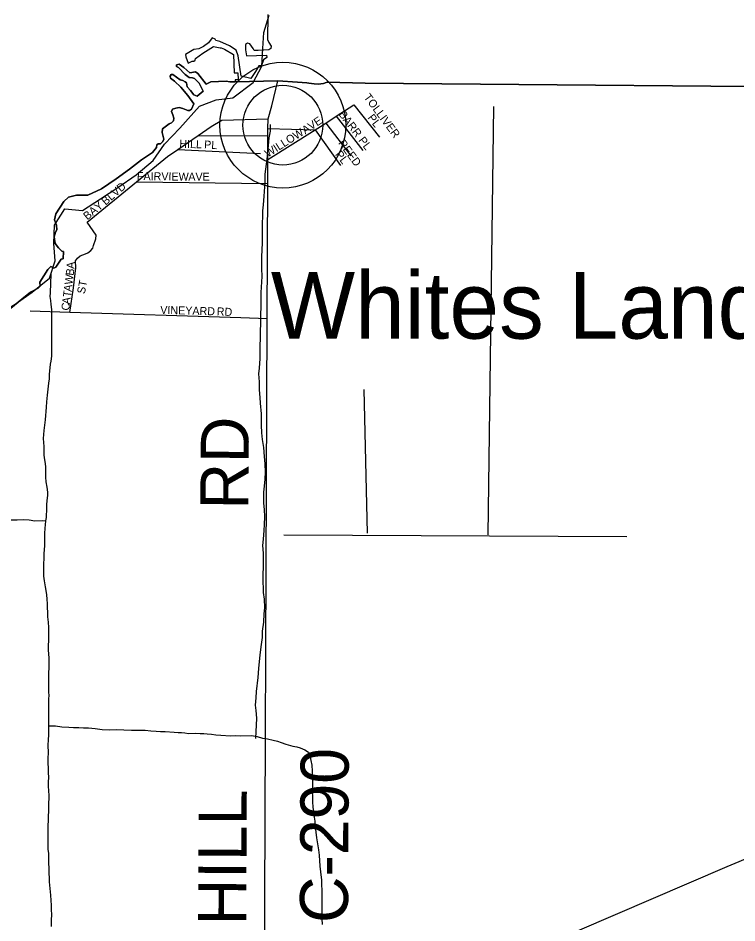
# Model space of a CAD drawing. Extents: x 1588073 to 2013523, y 1090242 to 1357120.
# Drawn here: x 1856783 to 1861270, y 1244729 to 1250380 of the extents above; entities that cross this region are included whole.
import ezdxf

# ---------------------------------------------------------------- set-up
doc = ezdxf.new("R2010")
doc.units = 0
for name, color, linetype in [('GM_X_Adjacent_County', 7, 'Continuous'), ('GM_X_County', 7, 'Continuous'), ('GM_X_County_Road', 7, 'Continuous'), ('GM_X_County_Road_Text', 7, 'Continuous'), ('GM_X_Major_Lake', 7, 'Continuous'), ('GM_X_Minor_River', 7, 'Continuous'), ('GM_X_Township', 7, 'Continuous'), ('GM_X_Township_Subdivision', 7, 'Continuous'), ('GM_X_Township_Subdivision_Text', 7, 'Continuous'), ('GM_X_Unincorporated', 7, 'Continuous'), ('GM_X_Unincorporated_Location', 7, 'Continuous'), ('GM_X_Unincorporated_Text', 7, 'Continuous'), ('GM_X_US_Route', 7, 'Continuous')]:
    doc.layers.add(name, color=color, linetype=linetype)

msp = doc.modelspace()

# ---------------------------------------------------------------- linework, layer by layer
at = {"layer": 'GM_X_Adjacent_County'}
msp.add_lwpolyline([(1858340.9, 1250402.6), (1858340, 1250245.2), (1858347.2, 1250226.4), (1858362.5, 1250204.8), (1858360.7, 1250189.5), (1858348.1, 1250182.3), (1858280.7, 1250176.9), (1858256.4, 1250176.9), (1858251, 1250189.5), (1858229.4, 1250219.2), (1858215, 1250222.8), (1858203.3, 1250215.6), (1858203.3, 1250182.3), (1858209.6, 1250143.6), (1858333.7, 1250149), (1858335.5, 1250133.7), (1858315.8, 1250119.3), (1858301.7, 1250083.7), (1858286.1, 1250081.6), (1858264.5, 1250046.5), (1858234.8, 1250003.3), (1858175.6, 1250016.6), (1858155.7, 1250143.6), (1858144.9, 1250180.5), (1858103.5, 1250206.6), (1858042.4, 1250233.6), (1858017.2, 1250240.7), (1858013.6, 1250248.8), (1857994.7, 1250256.9), (1857970.4, 1250224.6), (1857939.8, 1250202.1), (1857910.2, 1250188.6), (1857880.5, 1250183.2), (1857828.3, 1250151.7), (1857829.2, 1250138.2), (1857845.4, 1250098.7), (1857868.8, 1250110.4), (1857880.5, 1250110.4), (1857887.7, 1250117.5), (1857890.4, 1250126.5), (1857935.3, 1250161.6), (1858002.8, 1250202.1), (1858045.1, 1250194.9), (1858051.4, 1250194.9), (1858072, 1250186.8), (1858127.8, 1250153.5), (1858131.4, 1250038.4), (1858154.8, 1250037.5), (1858156.6, 1249993.4), (1858138.6, 1249994.3), (1858138.6, 1249981.8), (1858403.8, 1249987.9), (1858527.2, 1249979.6), (1858584.3, 1249974.5), (1858598.4, 1249972.5), (1858631.5, 1249968.6), (1858659.4, 1249967.4), (1858673.3, 1249968.3), (1858689.8, 1249971.2), (1858705.2, 1249976.7), (1858712.8, 1249980.3), (1858948.5, 1249974.3), (1865662.7, 1249914.9)], dxfattribs=at)
at = {"layer": 'GM_X_County'}
msp.add_lwpolyline([(1856737.4, 1248568.8), (1856805.6, 1248625), (1856859.7, 1248667.2), (1856908.6, 1248693), (1856921.3, 1248705.7), (1856919.5, 1248731), (1856968.4, 1248808.9), (1856987.4, 1248827.9), (1857006.4, 1248818.8), (1857019.1, 1248823.4), (1857052.5, 1248874.1), (1857064.3, 1248876.8), (1857067, 1248922.9), (1857055.3, 1248924.7), (1857034.4, 1248944.7), (1857015, 1248972), (1857008.6, 1249014.5), (1857017.2, 1249042.4), (1857024.5, 1249057.8), (1857021.8, 1249085.9), (1857010.9, 1249119.3), (1857019.1, 1249158.3), (1857068.8, 1249234.3), (1857097.8, 1249262.4), (1857147.6, 1249275), (1857219.1, 1249273.2), (1857303.3, 1249313), (1857394.7, 1249375.5), (1857478.9, 1249437), (1857552.2, 1249494.1), (1857621, 1249541.1), (1857647.2, 1249571), (1857649, 1249588.2), (1857657.2, 1249594.5), (1857672.6, 1249594.5), (1857686.1, 1249609.9), (1857691.6, 1249624.4), (1857681.6, 1249666), (1857683.4, 1249688.7), (1857726.9, 1249719.4), (1857739.5, 1249725.8), (1857753.1, 1249737.6), (1857755.8, 1249754.7), (1857748.6, 1249774.7), (1857739.5, 1249797.3), (1857745.9, 1249811.8), (1857768.5, 1249816.3), (1857789.3, 1249821.7), (1857811.9, 1249814.5), (1857841.8, 1249802.7), (1857851.8, 1249802.7), (1857865.1, 1249811.3), (1857879.8, 1249844.1), (1857841.8, 1249895.4), (1857799.6, 1249949.4), (1857759.1, 1249985.3), (1857733.9, 1250004.2), (1857733, 1250016.8), (1857738.4, 1250027.6), (1857749.2, 1250027.6), (1857794.2, 1249993.4), (1857812.1, 1249990.7), (1857826.5, 1249982.7), (1857833.7, 1249974.6), (1857837.3, 1249951.2), (1857858.9, 1249927.8), (1857880.5, 1249899.9), (1857901.2, 1249891.8), (1857938.9, 1249923.3), (1857913.8, 1249973.7), (1857884.1, 1250002.4), (1857871.5, 1250006.9), (1857850.8, 1250008.7), (1857826.5, 1250028.5), (1857784.3, 1250071.7), (1857770.8, 1250078), (1857771.7, 1250088.8), (1857788.8, 1250092.4), (1857818.4, 1250070.8), (1857855.3, 1250038.4), (1857891.3, 1250043.8), (1857905.7, 1250033.9), (1857957.8, 1249966.5), (1857985.6, 1249981.8), (1858081.9, 1249986.2), (1858104.4, 1249981.8), (1858138.6, 1249981.8), (1858403.8, 1249987.9), (1858527.2, 1249979.6), (1858584.3, 1249974.5), (1858598.4, 1249972.5), (1858631.5, 1249968.6), (1858659.4, 1249967.4), (1858673.3, 1249968.3), (1858689.8, 1249971.2), (1858705.2, 1249976.7), (1858712.8, 1249980.3), (1858948.5, 1249974.3), (1865662.7, 1249914.9)], dxfattribs=at)
at = {"layer": 'GM_X_County_Road'}
msp.add_lwpolyline([(1858318.2, 1243826.2), (1858337.7, 1248502), (1858341.2, 1249347.7), (1858341.9, 1249496.3), (1858342.5, 1249645.5), (1858342.7, 1249689.5), (1858342.9, 1249751.4), (1858367.7, 1249831.8), (1858403.8, 1249987.9)], dxfattribs=at)
at = {"layer": 'GM_X_Major_Lake'}
for points in [[(1857915.8, 1249829), (1858019.9, 1249869.7), (1858124, 1249881.7), (1858250, 1249978), (1858304.1, 1250080.3), (1858310, 1250190.6), (1858316, 1250290.8), (1858350, 1250397.1)], [(1855952.7, 1248156.7), (1856056.8, 1248253), (1856158.9, 1248301.1), (1856270.9, 1248345.3), (1856379, 1248409.5), (1856529.1, 1248465.6), (1856649.2, 1248523.8), (1856765.2, 1248594), (1856871.3, 1248668.2), (1856979.4, 1248756.5), (1857013.4, 1248864.8), (1857005.3, 1248973.1), (1857009.3, 1249087.4), (1857075.3, 1249187.7), (1857185.4, 1249177.7), (1857297.5, 1249251.9), (1857405.6, 1249322.1), (1857519.6, 1249400.3), (1857625.7, 1249490.6), (1857697.7, 1249592.9), (1857791.8, 1249693.1), (1857915.8, 1249829)]]:
    msp.add_lwpolyline(points, dxfattribs=at)
at = {"layer": 'GM_X_Minor_River'}
for p, q in [((1859751.5, 1249827.8), (1859714.7, 1247151.8)), ((1858941.6, 1248061.3), (1858961.6, 1247164)), ((1858440.7, 1247152.4), (1860583.6, 1247142.3))]:
    msp.add_line(p, q, dxfattribs=at)
for points in [[(1858356.8, 1249715.3), (1858355.6, 1249673.2), (1858348.4, 1249631.3), (1858343, 1249583.3), (1858337.1, 1249517.2), (1858331.7, 1249467.2), (1858323.9, 1249405.3), (1858322.5, 1249355.2), (1858316, 1249267.1), (1858312.4, 1249213), (1858309.4, 1249177), (1858306.2, 1249064.7), (1858306.9, 1249020.6), (1858305.7, 1248976.4), (1858303.1, 1248888.2), (1858303.1, 1248816), (1858303.7, 1248765.8), (1858298.8, 1248665.7), (1858299, 1248603.5), (1858293.2, 1248397), (1858292.9, 1248316.8), (1858291.1, 1248254.6), (1858287.3, 1248192.5), (1858284.4, 1248158.5), (1858286.9, 1248108.3), (1858287.5, 1248058.1), (1858292.1, 1248009.8), (1858293.2, 1247975.7), (1858299.3, 1247909.3), (1858299.3, 1247837.1), (1858301.9, 1247788.8), (1858306.8, 1247748.6), (1858315.3, 1247698.2), (1858319.7, 1247641.9), (1858322.4, 1247595.6), (1858325, 1247543.4), (1858323.7, 1247499.3), (1858318.5, 1247457.3), (1858315.4, 1247419.3), (1858315.5, 1247351.1), (1858318.3, 1247310.9), (1858321, 1247264.7), (1858319.7, 1247216.5), (1858316.6, 1247180.5), (1858313.1, 1247126.5), (1858307.9, 1247086.5), (1858312.6, 1247038.2), (1858312.7, 1246974), (1858310.2, 1246883.8), (1858313.6, 1246793.4), (1858318.4, 1246751.1), (1858320.9, 1246696.9), (1858317.8, 1246658.9), (1858314.3, 1246606.8), (1858306.7, 1246550.8), (1858305.5, 1246510.8), (1858300.3, 1246466.8), (1858292.4, 1246402.8), (1858284, 1246316.8), (1858278.4, 1246260.8), (1858269.9, 1246174.8), (1858266.8, 1246134.7), (1858263.4, 1246088.7), (1858266.5, 1246054.5), (1858271.2, 1246008.2), (1858265.6, 1245880.1)], [(1856987.4, 1248782), (1856983.1, 1248663.2), (1856981.2, 1248641.1), (1856985.4, 1248617.1), (1856987.5, 1248591), (1856991.7, 1248560.9), (1856992, 1248500.8), (1856990.3, 1248436.6), (1856991.1, 1248268.1), (1856987.3, 1248238), (1856983.4, 1248217.9), (1856977.7, 1248153.7), (1856975.8, 1248127.7), (1856972, 1248099.6), (1856964.3, 1248025.3), (1856960.5, 1247983.2), (1856958.7, 1247949.1), (1856951.1, 1247870.8), (1856943.4, 1247804.6), (1856939.6, 1247754.5), (1856941.8, 1247728.4), (1856943.9, 1247704.4), (1856944.2, 1247650.2), (1856948.3, 1247620.1), (1856952.4, 1247598.1), (1856954.6, 1247576.1), (1856954.9, 1247511.9), (1856957, 1247483.8), (1856961.2, 1247449.7), (1856965.4, 1247419.7), (1856965.5, 1247397.6), (1856961.6, 1247367.5), (1856959.8, 1247339.4), (1856959.9, 1247319.4), (1856958.2, 1247261.2), (1856954.2, 1247241.1), (1856952.4, 1247215.1), (1856950.5, 1247195), (1856948.6, 1247160.9), (1856946.7, 1247136.8), (1856947, 1247086.7), (1856943.3, 1247034.5), (1856943.4, 1247004.4), (1856941.6, 1246972.3), (1856942, 1246894.1), (1856946.1, 1246866.1), (1856952.3, 1246828), (1856956.4, 1246805.9), (1856960.6, 1246777.9), (1856962.7, 1246751.8), (1856964.9, 1246721.7), (1856965, 1246695.7), (1856967.2, 1246669.6), (1856967.3, 1246639.5), (1856969.5, 1246607.4), (1856971.6, 1246573.4), (1856972, 1246495.1), (1856970.2, 1246459), (1856970.4, 1246431), (1856972.5, 1246410.9), (1856974.6, 1246380.8), (1856974.9, 1246328.7), (1856973.1, 1246284.6), (1856973.3, 1246242.5), (1856973.4, 1246222.4), (1856971.6, 1246194.3), (1856971.7, 1246170.2), (1856973.8, 1246148.2), (1856971.9, 1246128.1), (1856973, 1245905.5), (1856971.2, 1245869.4), (1856969.3, 1245841.3), (1856969.6, 1245789.2), (1856967.7, 1245759.1), (1856967.9, 1245727), (1856970.1, 1245695), (1856970.2, 1245666.9), (1856972.3, 1245638.8), (1856970.5, 1245608.7), (1856970.6, 1245582.6), (1856974.9, 1245524.5), (1856975, 1245502.4), (1856973.1, 1245482.4), (1856973.4, 1245422.2), (1856971.5, 1245400.2), (1856969.7, 1245378.1), (1856967.9, 1245327.9), (1856968.6, 1245187.6), (1856972.7, 1245163.5), (1856973.1, 1245101.3), (1856975.2, 1245071.3), (1856975.4, 1245039.2), (1856977.5, 1245009.1), (1856977.7, 1244985.1), (1856979.8, 1244965), (1856981.9, 1244942.9), (1856984, 1244922.9), (1856984.1, 1244902.8), (1856986.3, 1244868.8), (1856988.4, 1244840.7), (1856988.5, 1244812.6)], [(1856222.4, 1247277.2), (1856264.6, 1247279.9), (1856308.7, 1247282.7), (1856356.6, 1247275.3), (1856438.9, 1247276.9), (1856513.2, 1247280.8), (1856555.1, 1247273.6), (1856594.7, 1247258.4), (1856650.7, 1247250.7), (1856714.7, 1247246.9), (1856776.9, 1247247.1), (1856817, 1247247.9), (1856851, 1247246.9), (1856886.9, 1247239.9), (1856937.1, 1247242.5), (1856950.9, 1247240.4)], [(1856972.7, 1245959.7), (1857016.8, 1245959.8), (1857054.9, 1245954), (1857099, 1245952.2), (1857129.1, 1245950.3), (1857161.2, 1245948.4), (1857191.3, 1245946.5), (1857221.3, 1245946.6), (1857263.4, 1245942.8), (1857307.6, 1245936.9), (1857355.7, 1245935.1), (1857399.8, 1245937.3), (1857443.8, 1245935.4), (1857490, 1245933.6), (1857534.1, 1245931.8), (1857576.1, 1245931.9), (1857612.2, 1245928.1), (1857644.3, 1245926.2), (1857672.4, 1245924.3), (1857700.4, 1245924.4), (1857756.6, 1245920.6), (1857782.6, 1245918.7), (1857802.7, 1245918.8), (1857824.7, 1245916.9), (1857846.8, 1245912.9), (1857892.9, 1245913.1), (1857919, 1245911.2), (1857943, 1245911.3), (1857963.1, 1245909.4), (1857991.1, 1245907.5), (1858017.2, 1245903.6), (1858049.3, 1245901.7), (1858109.4, 1245897.9), (1858137.5, 1245900), (1858173.6, 1245898.2), (1858241.7, 1245898.4), (1858275.8, 1245892.6), (1858307.9, 1245882.6), (1858340, 1245878.8), (1858376.1, 1245870.9), (1858402.2, 1245863), (1858424.3, 1245855), (1858454.4, 1245845.1), (1858498.6, 1245833.3), (1858522.6, 1245829.3), (1858544.7, 1245823.4), (1858572.9, 1245809.5), (1858595, 1245795.5), (1858603.1, 1245775.5), (1858609.3, 1245743.4), (1858617.4, 1245713.4), (1858619.6, 1245677.3), (1858620.1, 1245573), (1858618.3, 1245546.9), (1858620.4, 1245518.9), (1858620.6, 1245486.8), (1858622.8, 1245450.7), (1858629, 1245414.6), (1858631.1, 1245388.6), (1858635.2, 1245364.5), (1858637.4, 1245334.4), (1858641.6, 1245296.3), (1858645.8, 1245260.3), (1858652, 1245222.2), (1858658.2, 1245186.1), (1858662.4, 1245152), (1858666.7, 1245083.9), (1858670.9, 1245047.8), (1858677.2, 1244995.7), (1858677.3, 1244967.6), (1858679.5, 1244933.5), (1858679.8, 1244873.4), (1858678, 1244821.2), (1858678.4, 1244755), (1858680.6, 1244718.9)], [(1856988.5, 1244812.6), (1856990.7, 1244778.5), (1856988.9, 1244748.4), (1856989.1, 1244706.3)]]:
    msp.add_lwpolyline(points, dxfattribs=at)
at = {"layer": 'GM_X_Township'}
msp.add_lwpolyline([(1865662.7, 1249914.9), (1858948.5, 1249974.3), (1858712.8, 1249980.3), (1858705.2, 1249976.7), (1858689.8, 1249971.2), (1858673.3, 1249968.3), (1858659.4, 1249967.4), (1858631.5, 1249968.6), (1858598.4, 1249972.5), (1858584.3, 1249974.5), (1858527.2, 1249979.6), (1858403.8, 1249987.9), (1858138.6, 1249981.8), (1858104.4, 1249981.8), (1858081.9, 1249986.2), (1857985.6, 1249981.8), (1857957.8, 1249966.5), (1857905.7, 1250033.9), (1857891.3, 1250043.8), (1857855.3, 1250038.4), (1857818.4, 1250070.8), (1857788.8, 1250092.4), (1857771.7, 1250088.8), (1857770.8, 1250078), (1857784.3, 1250071.7), (1857826.5, 1250028.5), (1857850.8, 1250008.7), (1857871.5, 1250006.9), (1857884.1, 1250002.4), (1857913.8, 1249973.7), (1857938.9, 1249923.3), (1857901.2, 1249891.8), (1857880.5, 1249899.9), (1857858.9, 1249927.8), (1857837.3, 1249951.2), (1857833.7, 1249974.6), (1857826.5, 1249982.7), (1857812.1, 1249990.7), (1857794.2, 1249993.4), (1857749.2, 1250027.6), (1857738.4, 1250027.6), (1857733, 1250016.8), (1857733.9, 1250004.2), (1857759.1, 1249985.3), (1857799.6, 1249949.4), (1857841.8, 1249895.4), (1857879.8, 1249844.1), (1857865.1, 1249811.3), (1857851.8, 1249802.7), (1857841.8, 1249802.7), (1857811.9, 1249814.5), (1857789.3, 1249821.7), (1857768.5, 1249816.3), (1857745.9, 1249811.8), (1857739.5, 1249797.3), (1857748.6, 1249774.7), (1857755.8, 1249754.7), (1857753.1, 1249737.6), (1857739.5, 1249725.8), (1857726.9, 1249719.4), (1857683.4, 1249688.7), (1857681.6, 1249666), (1857691.6, 1249624.4), (1857686.1, 1249609.9), (1857672.6, 1249594.5), (1857657.2, 1249594.5), (1857649, 1249588.2), (1857647.2, 1249571), (1857621, 1249541.1), (1857552.2, 1249494.1), (1857478.9, 1249437), (1857394.7, 1249375.5), (1857303.3, 1249313), (1857219.1, 1249273.2), (1857147.6, 1249275), (1857097.8, 1249262.4), (1857068.8, 1249234.3), (1857019.1, 1249158.3), (1857010.9, 1249119.3), (1857021.8, 1249085.9), (1857024.5, 1249057.8), (1857017.2, 1249042.4), (1857008.6, 1249014.5), (1857015, 1248972), (1857034.4, 1248944.7), (1857055.3, 1248924.7), (1857067, 1248922.9), (1857064.3, 1248876.8), (1857052.5, 1248874.1), (1857019.1, 1248823.4), (1857006.4, 1248818.8), (1856987.4, 1248827.9), (1856968.4, 1248808.9), (1856919.5, 1248731), (1856921.3, 1248705.7), (1856908.6, 1248693), (1856859.7, 1248667.2), (1856805.6, 1248625), (1856737.4, 1248568.8)], dxfattribs=at)
at = {"layer": 'GM_X_Township_Subdivision'}
for points in [[(1858403.8, 1249987.9), (1858527.2, 1249979.6), (1858584.3, 1249974.5), (1858598.4, 1249972.5), (1858631.6, 1249968.6), (1858659.4, 1249967.4), (1858673.3, 1249968.3), (1858689.8, 1249971.2), (1858705.2, 1249976.7), (1858712.8, 1249980.3)], [(1858341.9, 1249496.3), (1858637.3, 1249682.4), (1858703.4, 1249724), (1858768.9, 1249766.5), (1858878.7, 1249837.6)], [(1858878.7, 1249837.6), (1859039.6, 1249636.1)], [(1857214.7, 1249105.6), (1857522, 1249357), (1857714.6, 1249514.5), (1857779.6, 1249559.3), (1857907.6, 1249647.6), (1857987.6, 1249702.7), (1858054.2, 1249742.2), (1858342.9, 1249751.4)], [(1858768.9, 1249766.5), (1858934.4, 1249552.8)], [(1858342.7, 1249689.5), (1858637.3, 1249682.4)], [(1858703.4, 1249724), (1858859.8, 1249519.3)], [(1857907.6, 1249647.6), (1858342.5, 1249645.5)], [(1858637.3, 1249682.4), (1858794.9, 1249459.7)], [(1857779.6, 1249559.3), (1858297, 1249533.2)], [(1857522, 1249357), (1858341.2, 1249347.7)], [(1857105, 1248540.8), (1857128.5, 1248694.6), (1857143.8, 1248821), (1857142.2, 1248863.3), (1857154.4, 1248881.2), (1857170.6, 1248895.1), (1857202.8, 1248906.9), (1857219, 1248914.7), (1857237.2, 1248928.6), (1857249.3, 1248942.5), (1857253.5, 1248958.6), (1857268, 1249000.6), (1857270.2, 1249024.7), (1857214.7, 1249105.6)], [(1858173.3, 1248507.2), (1857105, 1248540.8), (1856858, 1248548.6)], [(1858337.7, 1248502), (1858173.3, 1248507.2), (1858173.3, 1248507.2)]]:
    msp.add_lwpolyline(points, dxfattribs=at)
at = {"layer": 'GM_X_Unincorporated'}
for radius in [392.8, 249]:
    msp.add_circle((1858435.7, 1249711.1), radius, dxfattribs=at)
at = {"layer": 'GM_X_Unincorporated_Location'}
msp.add_line((1858435.7, 1249711.1), (1858435.7, 1249711.1), dxfattribs=at)
at = {"layer": 'GM_X_US_Route'}
msp.add_lwpolyline([(1856902.7, 1243207.2), (1856903.2, 1243207.5), (1858318.2, 1243826.2), (1859672.7, 1244420), (1860275.4, 1244679.5), (1861209.8, 1245081.7), (1862270, 1245525.6), (1863556.6, 1246089.2), (1864919.3, 1246663.5), (1865580.7, 1246952), (1868941.8, 1248305.7), (1872836.1, 1249934)], dxfattribs=at)

# ---------------------------------------------------------------- texts
at = {"layer": 'GM_X_County_Road_Text'}
for s, rotation, p in [('RD', 89.5063, (1858219.6, 1247309.9)), ('C-290', 89.7236, (1858841.9, 1244728)), ('HILL', 89.6975, (1858206.4, 1244713.6))]:
    msp.add_text(s, height=300, rotation=rotation, dxfattribs=at).set_placement(p)
at = {"layer": 'GM_X_Township_Subdivision_Text'}
for s, rotation, p in [('TOLLIVER', 306.703, (1858938.1, 1249885.1)), ('BARR PL', 307.2654, (1858780.9, 1249778.3)), ('AVE', 33.6901, (1858575.1, 1249653.2)), ('PL', 307.5735, (1858962, 1249756.8)), ('WILLOW', 32.3214, (1858342.1, 1249508.1)), ('HILL', 358.2112, (1857788.6, 1249570.5)), ('PL', 356.4254, (1857942.9, 1249566.1)), ('REED', 305.9102, (1858779.1, 1249598.8)), ('PL', 307.5735, (1858759.6, 1249528)), ('FAIRVIEW', 359.1579, (1857524.4, 1249368.7)), ('AVE', 0, (1857845.5, 1249364.3)), ('BLVD', 40.766, (1857329, 1249208.1)), ('BAY', 39.2878, (1857214.7, 1249115.8)), ('A', 87.1216, (1857134.3, 1248812.7)), ('W', 82.8144, (1857121.8, 1248712.6)), ('B', 82.8288, (1857129, 1248769.3)), ('ST', 79.3721, (1857199.2, 1248654.4)), ('T', 82.797, (1857111.9, 1248633.9)), ('A', 82.8025, (1857116.3, 1248668.9)), ('A', 82.8249, (1857106.4, 1248590.3)), ('C', 82.7937, (1857101.4, 1248551)), ('VINEYARD', 358.4315, (1857669.8, 1248532.8)), ('RD', 356.9884, (1858022, 1248523.9))]:
    msp.add_text(s, height=50, rotation=rotation, dxfattribs=at).set_placement(p)
at = {"layer": 'GM_X_Unincorporated_Text'}
msp.add_text('Whites Landing', height=417, rotation=0, dxfattribs=at).set_placement((1858360.3, 1248377.9))

doc.saveas('drawing.dxf')
